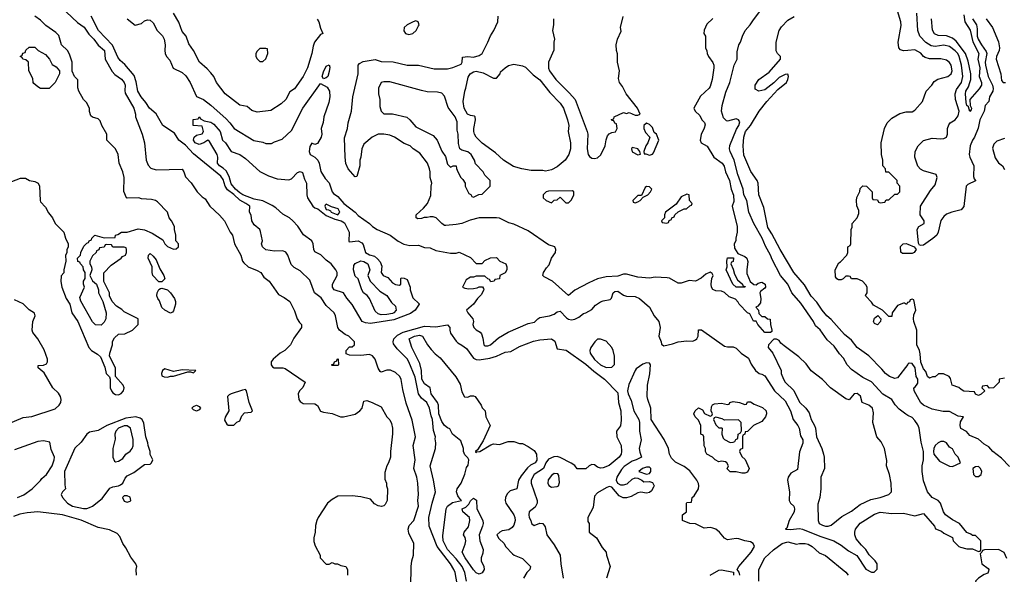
# Model space of a CAD drawing. Header units: inches. Extents: x 1793389 to 1900389, y 320802 to 470796.
# Tile 491 of 656: x 1863845 to 1870670, y 380957 to 384805. Entities that reach past the tile are written whole.
import ezdxf

# ---------------------------------------------------------------- set-up
doc = ezdxf.new("R2010")
doc.units = ezdxf.units.IN
doc.header["$MEASUREMENT"] = 0
doc.layers.add('B8368', color=7, linetype='Continuous')
doc.layers.add('B8378', color=7, linetype='Continuous')

msp = doc.modelspace()

# ---------------------------------------------------------------- linework, layer by layer
at = {"layer": 'B8368', "color": 2}
for points, elevation in [([(1864130, 384894.5), (1864245.3, 384785.3), (1864292.8, 384752.8), (1864324.6, 384704.6), (1864358.4, 384670), (1864388, 384628), (1864431.8, 384590), (1864437, 384530), (1864486, 384446), (1864503.9, 384423.9), (1864550, 384392.3), (1864569.6, 384370), (1864576.2, 384350), (1864572.7, 384312.7), (1864576, 384296), (1864635.3, 384190), (1864648.7, 384150), (1864648.7, 384130), (1864694, 384010), (1864709, 383950), (1864722, 383830), (1864734.6, 383794.6), (1864754, 383774), (1864790, 383764), (1864970, 383768), (1864982, 383750), (1864994.6, 383714.6), (1865033.6, 383673.6), (1865075.3, 383610), (1865110, 383575.3), (1865130, 383562), (1865162, 383510), (1865230, 383449), (1865264, 383410), (1865304, 383330), (1865319, 383310), (1865334, 383250), (1865377.2, 383170), (1865389.3, 383129.3), (1865398, 383118), (1865428, 383090), (1865490, 383065.2), (1865515.3, 383050), (1865538, 383018), (1865574, 382990), (1865638, 382898), (1865678, 382878), (1865718, 382850), (1865750, 382786), (1865768.7, 382730), (1865784, 382704), (1865798, 382690), (1865798, 382670), (1865744.7, 382595.3), (1865722, 382550), (1865682, 382510), (1865649.4, 382490.6), (1865602, 382450), (1865588, 382430), (1865588, 382410), (1865596.4, 382396.4), (1865609.3, 382389.3), (1865670, 382389), (1865684.7, 382384.7), (1865824, 382290), (1865807.2, 382252.8), (1865785.2, 382230), (1865774, 382210), (1865779, 382170), (1865790, 382155.3), (1865810, 382142), (1865890, 382139), (1865910, 382128), (1865930, 382089.2), (1865950, 382081.2), (1866010, 382073.2), (1866069.1, 382049.1), (1866090, 382049), (1866170, 382069), (1866202, 382090), (1866218, 382110), (1866230, 382158), (1866250, 382162), (1866288.9, 382148.9), (1866350, 382118), (1866388.7, 382050), (1866410, 382028.7), (1866423.2, 382003.2), (1866429.3, 381970), (1866429.3, 381930.7), (1866415.3, 381810), (1866415.3, 381770), (1866402, 381730), (1866389, 381710), (1866376.4, 381663.6), (1866376.4, 381616.4), (1866388, 381590), (1866388, 381570), (1866395.3, 381550), (1866392.7, 381470), (1866378.6, 381441.4), (1866370, 381431.3), (1866353.6, 381426.4), (1866330, 381431), (1866305.2, 381445.2), (1866277.3, 381477.3), (1866210, 381494.8), (1866150, 381501), (1866050, 381498), (1866010, 381476), (1865979, 381450), (1865914, 381350), (1865904, 381330), (1865896.4, 381296.4), (1865894, 381250), (1865884, 381210), (1865884.7, 381184.7), (1865893.6, 381153.6), (1865928, 381090), (1865928, 381070), (1865970, 381028), (1865990, 381028), (1866010, 381038), (1866028.7, 381028.7), (1866048.4, 381028.4), (1866070, 381018), (1866106, 381010), (1866118, 380990), (1866118, 380950)], 230), ([(1865907.5, 384807.5), (1865919.3, 384790), (1865930, 384746), (1865946, 384710), (1865930, 384702), (1865889, 384650), (1865878, 384622), (1865869.3, 384570), (1865839, 384470), (1865809.4, 384410.6), (1865750, 384324.7), (1865716.4, 384303.6), (1865688.7, 384250), (1865658, 384222), (1865584.7, 384175.3), (1865490, 384162.8), (1865454.4, 384174.4), (1865422, 384202), (1865370, 384211), (1865270, 384291), (1865208.2, 384368.2), (1865190.8, 384410), (1865170, 384436), (1865144.5, 384464.5), (1865090.8, 384510), (1865050.8, 384590), (1865016.8, 384636.8), (1864998, 384690), (1864970, 384722), (1864947.9, 384787.9), (1864910.8, 384850)], 230), ([(1870000, 382059.8), (1869986.8, 382066.8), (1869941.5, 382101.5), (1869912.9, 382132.9), (1869889.3, 382169.3), (1869826.8, 382206.8), (1869750, 382293.2), (1869690, 382321.2), (1869610, 382377.2), (1869581.2, 382410), (1869555.9, 382455.9), (1869527.2, 382487.2), (1869490, 382539), (1869442.5, 382582.5), (1869393.1, 382653.1), (1869360.1, 382680.1), (1869346, 382710), (1869258.3, 382838.3), (1869197.2, 382910), (1869169.2, 382970), (1869117.2, 383030), (1869060.1, 383140.1), (1869049.2, 383170), (1869013.3, 383233.3), (1868991.8, 383290), (1868934, 383390), (1868898, 383470), (1868884.2, 383550), (1868863.6, 383590), (1868858.4, 383630), (1868822.9, 383730), (1868797.6, 383830), (1868769.6, 383890), (1868765.1, 383910), (1868767.8, 383932.2), (1868814, 384046), (1868829.2, 384070), (1868836.5, 384096.5), (1868828, 384110), (1868810, 384117.2), (1868750, 384101.2), (1868744.1, 384104.1), (1868723.3, 384123.3), (1868709.4, 384170.6), (1868713.2, 384210), (1868738.6, 384301.4), (1868766, 384370), (1868797.2, 384490), (1868817.2, 384530), (1868818, 384582), (1868828.7, 384630), (1868842, 384650), (1868854, 384690), (1868874, 384730), (1868909, 384770), (1868930, 384804.7), (1868990, 384881)], 226), ([(1870000, 384591.7), (1869970, 384589.2), (1869950, 384595.3), (1869939, 384610), (1869933.2, 384650), (1869954.8, 384765.2), (1869952.7, 384790), (1869922.7, 384890)], 218), ([(1863790, 383682), (1863850, 383706), (1863884.7, 383704.7), (1863914, 383690), (1863950, 383682), (1863972, 383670), (1863982, 383650), (1863986, 383550), (1863990, 383542), (1864023.5, 383503.5), (1864044.5, 383464.5), (1864072, 383430), (1864091.3, 383390), (1864152, 383330), (1864162, 383290), (1864182, 383250), (1864182, 383230), (1864172.7, 383207.3), (1864171.6, 383188.4), (1864162, 383170), (1864164.7, 383130), (1864151.3, 383070), (1864152, 383048), (1864132.7, 383027.3), (1864131.3, 382988.7), (1864137.3, 382950), (1864167.3, 382870), (1864193.4, 382830), (1864206.4, 382770), (1864248.8, 382710), (1864323.8, 382530), (1864342, 382510), (1864384.4, 382484.4), (1864404.9, 382464.9), (1864434.8, 382394.8), (1864444.9, 382350), (1864466.8, 382326.8), (1864471.3, 382311.3), (1864473, 382250), (1864480.5, 382230), (1864490, 382214.8), (1864510, 382204), (1864530, 382202.8), (1864549.3, 382210.7), (1864564, 382230), (1864569, 382250), (1864562, 382270), (1864508, 382330), (1864508, 382390), (1864468, 382470), (1864468.7, 382490), (1864488, 382550), (1864488.4, 382571.6), (1864503.1, 382596.9), (1864530, 382622), (1864574.6, 382625.4), (1864626, 382650), (1864666, 382690), (1864666, 382730), (1864570, 382778), (1864553.6, 382793.6), (1864516.4, 382816.4), (1864486, 382850), (1864468.4, 382888.4), (1864468, 382910), (1864428.4, 382988.4), (1864428.4, 383048.4), (1864479, 383101), (1864548, 383150), (1864558, 383162), (1864578, 383170), (1864586, 383190), (1864586, 383210), (1864582, 383222), (1864570, 383226), (1864490, 383226), (1864482, 383242), (1864450, 383246), (1864438, 383242), (1864430, 383226), (1864398, 383222), (1864392.7, 383207.3), (1864378, 383202), (1864374, 383190), (1864350, 383166), (1864332, 383130), (1864332, 383110), (1864342, 383090), (1864344.7, 383070), (1864331.3, 383030), (1864350, 382992), (1864378, 382970), (1864392, 382930), (1864392, 382910), (1864422, 382850), (1864444.7, 382770), (1864442, 382730), (1864430, 382706), (1864410, 382686), (1864370, 382688), (1864350, 382708), (1864268.4, 382851.6), (1864262, 382878), (1864295.3, 382950), (1864288, 382970), (1864288, 382990), (1864298, 383010), (1864298, 383050), (1864288, 383070), (1864286, 383090), (1864266, 383110), (1864262, 383122), (1864247.3, 383127.3), (1864246, 383150), (1864266, 383170), (1864268, 383190), (1864290, 383234), (1864310, 383254), (1864322, 383258), (1864326, 383270), (1864342, 383278), (1864346, 383290), (1864366, 383310), (1864431.1, 383291.1), (1864507.3, 383292.7), (1864508.7, 383310), (1864526, 383314), (1864550, 383330.6), (1864590, 383331.3), (1864666.8, 383353.2), (1864710, 383347.7), (1864763.5, 383323.5), (1864836.9, 383276.9), (1864852, 383250), (1864870, 383232), (1864910, 383212), (1864930, 383214), (1864946, 383230), (1864946, 383250), (1864928, 383270), (1864928, 383310), (1864918, 383350), (1864918, 383370), (1864898, 383410), (1864882, 383430), (1864868.7, 383470), (1864800.4, 383540.4), (1864786, 383550), (1864758, 383558), (1864690, 383562), (1864670, 383568), (1864590, 383566), (1864586, 383570), (1864567.3, 383612.7), (1864568.7, 383710), (1864559, 383750), (1864535.3, 383810), (1864528, 383870), (1864508, 383910), (1864449.1, 383969.1), (1864448, 384010), (1864415.3, 384070), (1864403.1, 384103.1), (1864390, 384118), (1864348.9, 384128.9), (1864338, 384138), (1864328.9, 384168.9), (1864328, 384190), (1864308, 384230), (1864288, 384250), (1864255.3, 384310), (1864248.4, 384331.6), (1864247.3, 384387.3), (1864226, 384410), (1864208.4, 384448.4), (1864208, 384510), (1864190, 384566), (1864175.3, 384590), (1864135.3, 384630), (1864115.5, 384695.5), (1864095.5, 384715.5), (1864025.6, 384765.6), (1863990, 384802), (1863950, 384828.7)], 234), ([(1866555.3, 380870), (1866559, 381010), (1866564, 381050), (1866575.3, 381090), (1866578, 381170), (1866543.3, 381243.3), (1866537.2, 381270), (1866543.7, 381296.3), (1866576, 381330), (1866609.2, 381430), (1866603.7, 381470), (1866609.2, 381510), (1866605.2, 381590), (1866597.2, 381630), (1866577.2, 381690), (1866585.1, 381750), (1866572.7, 381850), (1866589.3, 381910), (1866566.3, 382026.3), (1866524.8, 382144.8), (1866500.1, 382240.1), (1866489.3, 382309.3), (1866479, 382330), (1866450, 382357.2), (1866414.2, 382374.2), (1866390, 382372.7), (1866350, 382359), (1866343.7, 382363.7), (1866330, 382388), (1866309.5, 382449.5), (1866290, 382473.2), (1866270, 382481.2), (1866210, 382474), (1866130, 382478), (1866107.3, 382487.3), (1866108, 382510), (1866130, 382534), (1866150, 382534), (1866166, 382550), (1866166, 382570), (1866126, 382610), (1866100.2, 382620.2), (1866062, 382650), (1866049, 382670), (1866033.2, 382750), (1866024, 382770), (1865970, 382821.2), (1865934, 382874), (1865889, 382910), (1865857, 382997), (1865790, 383062), (1865746.3, 383086.3), (1865726.3, 383106.3), (1865704.5, 383170), (1865690, 383192), (1865670, 383202), (1865610, 383199.3), (1865550, 383209), (1865528, 383230), (1865522, 383250), (1865528, 383270), (1865514.6, 383334.6), (1865508.7, 383350), (1865470, 383382), (1865454, 383410), (1865448.7, 383448.7), (1865438, 383470), (1865439, 383510), (1865413.2, 383530), (1865370, 383552.6), (1865330, 383593.1), (1865284.9, 383624.9), (1865270, 383649.3), (1865255.2, 383695.2), (1865238.5, 383718.5), (1865050, 383875.1), (1864994.6, 383934.6), (1864948.7, 383968.7), (1864917.8, 384017.8), (1864837, 384070), (1864791.5, 384151.5), (1864745.1, 384190), (1864719.6, 384230), (1864686, 384270), (1864664.2, 384310), (1864652.6, 384372.6), (1864638.6, 384418.6), (1864573.3, 384493.3), (1864542, 384522), (1864525.8, 384545.8), (1864487.3, 384627.2), (1864392, 384730), (1864339.3, 384830)], 226), ([(1864590.5, 384810.5), (1864646.4, 384766.4), (1864690, 384778), (1864710, 384798), (1864730, 384804.7), (1864750, 384802), (1864770, 384782), (1864798, 384730), (1864833.7, 384693.7), (1864846.8, 384670), (1864854, 384630), (1864850.6, 384590), (1864854, 384570), (1864862.8, 384550), (1864884.5, 384524.5), (1864908.3, 384468.3), (1864970, 384438.8), (1864996.1, 384416.1), (1865027.3, 384370), (1865070, 384271.3), (1865118, 384250), (1865170, 384210.7), (1865276.2, 384116.2), (1865302, 384090), (1865330.5, 384050.5), (1865467.5, 383967.5), (1865530, 383956), (1865550, 383944.7), (1865590, 383944.7), (1865610, 383958), (1865663.1, 383976.9), (1865730, 384036), (1865806.6, 384190), (1865930, 384362), (1865976.1, 384336.1), (1865993.4, 384310), (1865994.8, 384270), (1865986.8, 384230), (1865953.4, 384130), (1865948.2, 384091.8), (1865934.8, 384050), (1865938.8, 384010), (1865934.8, 383990), (1865910, 383946), (1865890, 383938), (1865870, 383948), (1865856, 383924), (1865850.7, 383890), (1865858.8, 383870), (1865891, 383851), (1865910.9, 383830.9), (1865921, 383810), (1865931.1, 383751.1), (1865962, 383702), (1865990, 383672), (1866010.9, 383610.9), (1866019.8, 383599.8), (1866050, 383578), (1866090.6, 383530.6), (1866171, 383470), (1866190, 383446), (1866270, 383391.3), (1866290.7, 383370.7), (1866322, 383350), (1866412, 383310), (1866467.5, 383267.5), (1866507.5, 383247.5), (1866550, 383238.8), (1866610, 383241), (1866650, 383224.7), (1866690, 383221), (1866730, 383202.8), (1866830, 383184.7), (1866870, 383184.7), (1866891.1, 383191.1), (1866970, 383154), (1867010, 383114), (1867050, 383114), (1867070, 383134), (1867108.4, 383151.6), (1867150, 383154), (1867174, 383130), (1867214, 383110), (1867222, 383090), (1867222, 383070), (1867210, 383048), (1867174, 383030), (1867170, 383008), (1867138, 383002), (1867134, 382990), (1867110, 382986), (1867102, 383002), (1867090, 383006), (1867070, 383026), (1867010, 383026), (1866990, 383018), (1866970, 383018), (1866939.6, 383000.4), (1866914, 382950), (1866930, 382942), (1866958, 382938), (1866990, 382938.8), (1867016, 382944), (1867030, 382952), (1867052, 382952), (1867059.6, 382939.6), (1867062, 382930), (1867043.5, 382896.5), (1867018, 382870), (1866991.3, 382830), (1866942, 382790), (1866951.3, 382770), (1866986, 382730), (1866991.3, 382710), (1866984.7, 382690), (1866992, 382670), (1867010, 382652), (1867036.9, 382636.9), (1867045.4, 382625.4), (1867056, 382596), (1867061, 382550), (1867070, 382541), (1867090, 382542), (1867108.7, 382550), (1867162.9, 382597.1), (1867230, 382636.3), (1867370, 382696.3), (1867414, 382706), (1867435.3, 382730), (1867450, 382738.8), (1867518, 382750), (1867550, 382762.8), (1867570, 382777.3), (1867590, 382782.8), (1867635.5, 382735.5), (1867650, 382726), (1867670, 382722.8), (1867692.5, 382727.5), (1867719.5, 382740.5), (1867753.2, 382766.8), (1867770, 382771), (1867810, 382794.8), (1867836.9, 382823.1), (1867870, 382846.7), (1867890, 382855.3), (1867937, 382863), (1867946.6, 382873.4), (1867959.3, 382910), (1867970, 382919.1), (1867990, 382922), (1868030, 382894), (1868050, 382887.7), (1868110, 382884), (1868142, 382870), (1868210.7, 382810.7), (1868242.8, 382750), (1868274.8, 382710), (1868284.9, 382670), (1868276, 382610), (1868292, 382570), (1868292.7, 382552.7), (1868310, 382542), (1868370, 382556), (1868409.5, 382570.5), (1868470, 382577.3), (1868510, 382574.8), (1868530, 382582.8), (1868539, 382590), (1868548.7, 382610), (1868550, 382654), (1868570, 382654), (1868730, 382540.7), (1868750, 382534), (1868790, 382534.8), (1868810, 382526), (1868846, 382490), (1868896.7, 382456.7), (1868914.8, 382414.8), (1868946, 382370), (1868970, 382350.7), (1868990, 382345.5), (1869010, 382333.4), (1869076.3, 382230), (1869150, 382160.7), (1869187.7, 382090), (1869206.8, 382030), (1869239.1, 381990), (1869247.7, 381970), (1869258, 381918), (1869274, 381890), (1869273.4, 381866.6), (1869250, 381806), (1869236, 381684), (1869190, 381658), (1869171.3, 381630), (1869166, 381610), (1869180.7, 381530), (1869177.3, 381470), (1869186.8, 381450), (1869211.3, 381430), (1869216, 381410), (1869214, 381390), (1869178.8, 381330), (1869162, 381278), (1869154, 381270), (1869187.3, 381267.3), (1869250, 381274), (1869270, 381270.7), (1869390, 381221.3), (1869488.5, 381188.5), (1869538.8, 381158.8), (1869590, 381118.8), (1869646.4, 381086.4), (1869710, 380992), (1869750, 380972), (1869767.3, 380972.7), (1869787.3, 380992.7), (1869788, 381030), (1869775.3, 381050), (1869732.9, 381092.9), (1869708.7, 381130), (1869678.6, 381158.6), (1869643.2, 381203.2), (1869634, 381230), (1869634, 381250), (1869639, 381270), (1869670, 381310.8), (1869770, 381374), (1869810, 381386.8), (1869890, 381379.1), (1869970, 381382), (1870000, 381374.8)], 226), ([(1868650, 384814), (1868607.3, 384772.7), (1868588.4, 384731.6), (1868588, 384710), (1868598, 384690), (1868598, 384610), (1868608.7, 384588.7), (1868609, 384570), (1868619, 384550), (1868650, 384508), (1868656, 384490), (1868656, 384470), (1868644, 384390), (1868630, 384342), (1868624, 384330), (1868564.7, 384275.3), (1868518, 384190), (1868526, 384170), (1868559.3, 384139.3), (1868574, 384110), (1868591.8, 384091.8), (1868596.2, 384076.2), (1868590, 384051.3), (1868569.3, 384009.3), (1868562, 383970), (1868568, 383950), (1868610, 383928), (1868655.3, 383850), (1868715.1, 383810), (1868728, 383788), (1868738, 383750), (1868764.2, 383690), (1868775.6, 383630), (1868791.8, 383588.2), (1868795.5, 383544.5), (1868784, 383510), (1868818, 383370), (1868819, 383330), (1868808, 383290), (1868808, 383270), (1868798, 383250), (1868800.4, 383220.4), (1868822, 383182), (1868870, 383162.7), (1868885.2, 383150), (1868892.9, 383127.1), (1868884, 383070), (1868884.7, 383044.7), (1868907.3, 382987.3), (1868932.7, 382967.3), (1868950, 382966), (1868963.6, 382976.4), (1868990, 382984), (1869012.7, 382970), (1869014, 382950), (1869010, 382942), (1868980.2, 382919.8), (1868975.3, 382910), (1868982.7, 382870), (1868978.6, 382841.4), (1868962, 382818), (1868948, 382810), (1868966, 382790), (1868967.3, 382767.3), (1868990, 382746), (1869010, 382746), (1869028.4, 382728.4), (1869046, 382726), (1869048, 382690), (1869058, 382650), (1869058, 382642), (1869050, 382634), (1869010, 382634), (1868962, 382690), (1868950, 382714), (1868930, 382714), (1868904.7, 382764.7), (1868890, 382772), (1868832, 382830), (1868825.4, 382845.4), (1868805.4, 382865.4), (1868762, 382882), (1868731.1, 382911.1), (1868710, 382922), (1868670, 382924.7), (1868650, 382932), (1868641, 382950), (1868638, 382970), (1868642, 383010), (1868651.3, 383030), (1868643.6, 383043.6), (1868630, 383052), (1868600.2, 383039.8), (1868569.3, 383010.7), (1868530, 382991.3), (1868484.7, 382995.3), (1868430, 382977.3), (1868410, 382977.3), (1868350, 383010.8), (1868333.7, 383013.7), (1868250, 383018), (1868210, 383011.3), (1868130, 383018.8), (1868050, 383038.8), (1868030, 383038.8), (1867990, 383026), (1867910, 383020.7), (1867850, 383007.3), (1867790, 382978.8), (1867692.9, 382927.1), (1867650, 382892), (1867538.8, 382990), (1867480.7, 383020.7), (1867471.3, 383030), (1867476, 383050), (1867496, 383084), (1867515.3, 383104.7), (1867531.3, 383150), (1867558, 383190), (1867562, 383210), (1867554, 383230), (1867510, 383242), (1867370, 383338.8), (1867270, 383386), (1867235.9, 383395.9), (1867170, 383426.8), (1867150, 383430.7), (1867030, 383430.6), (1866966.8, 383413.2), (1866910, 383390.8), (1866870, 383382.8), (1866798, 383378), (1866790, 383378), (1866770.7, 383390.7), (1866730.6, 383430.6), (1866710, 383436), (1866690, 383438), (1866670, 383432), (1866648, 383432), (1866630, 383424.7), (1866603.6, 383423.6), (1866594, 383430), (1866594, 383450), (1866643.6, 383496.4), (1866671.1, 383528.9), (1866695.3, 383584.7), (1866696, 383650), (1866701, 383670), (1866691, 383710), (1866690.8, 383750), (1866686, 383770), (1866670.5, 383810.5), (1866618, 383878), (1866572, 383910), (1866552, 383930), (1866510, 383944.7), (1866442, 383990), (1866410, 384004.7), (1866370, 384011), (1866329.4, 384010.6), (1866288, 383990), (1866230, 383942), (1866215.3, 383910), (1866208.7, 383850), (1866202, 383830), (1866202, 383790), (1866182, 383718), (1866170, 383714), (1866122, 383770), (1866106.4, 383806.4), (1866101, 383850), (1866095.3, 383984.7), (1866116, 384050), (1866121, 384090), (1866144, 384170), (1866154.8, 384270), (1866190.8, 384430), (1866191.6, 384488.4), (1866199.6, 384500.4), (1866225.4, 384514.6), (1866310, 384528.7), (1866350, 384515.3), (1866433.6, 384513.6), (1866530, 384489.2), (1866610, 384489), (1866716.9, 384463.1), (1866810, 384464), (1866846.4, 384473.6), (1866904.7, 384495.3), (1866912, 384510), (1866914, 384546), (1866950, 384548.7), (1866990, 384544), (1867030, 384555.3), (1867050.7, 384569.3), (1867090, 384648), (1867107.1, 384692.9), (1867130.8, 384730), (1867158.8, 384790), (1867160.7, 384830)], 230), ([(1867544.7, 384810), (1867544.7, 384770), (1867538, 384730), (1867551, 384670), (1867546.8, 384650), (1867546.4, 384593.6), (1867511.3, 384510), (1867511.3, 384468.7), (1867517.3, 384450), (1867560.5, 384390), (1867655.6, 384295.6), (1867694.8, 384250), (1867778.8, 384030), (1867782.8, 384010), (1867778.8, 383910), (1867786, 383870), (1867795.3, 383855.3), (1867810, 383844.7), (1867830, 383841), (1867850, 383846), (1867872.5, 383867.5), (1867904, 383930), (1867909.1, 383970.9), (1867920.2, 383999.8), (1867930, 384012), (1867950, 384022), (1867974, 384026), (1867986, 384050), (1867982, 384082), (1867970, 384086), (1867962, 384102), (1867950, 384106), (1867947.3, 384112.7), (1867962, 384118), (1867966, 384130), (1868030, 384162), (1868050, 384154), (1868070, 384162), (1868110, 384142), (1868130, 384142), (1868146, 384150), (1868128, 384190), (1868049, 384290), (1868022, 384342), (1868002, 384370), (1867996.4, 384396.4), (1868002, 384450), (1867988.7, 384510), (1867988.9, 384568.9), (1867982, 384590), (1867979, 384630), (1867989, 384670), (1868013.6, 384726.4), (1868009, 384750), (1868028, 384828)], 234), ([(1870000, 382411.7), (1869930, 382319), (1869910, 382316), (1869874, 382330), (1869845.2, 382350), (1869820.9, 382380.9), (1869730, 382473.2), (1869649, 382530), (1869610, 382581.2), (1869561.2, 382621.2), (1869470, 382725.2), (1869439.3, 382750), (1869406.6, 382790), (1869370, 382846), (1869330, 382886), (1869285.6, 382965.6), (1869209.6, 383050), (1869115.6, 383210), (1869059.3, 383319.3), (1869030, 383364), (1869002, 383502), (1868967, 383590), (1868964, 383670), (1868957.2, 383690), (1868911.7, 383751.7), (1868864.9, 383864.9), (1868858.4, 383930), (1868863.6, 383990), (1868876.2, 384030), (1868909.7, 384070.3), (1868969.8, 384170.2), (1869022.8, 384237.2), (1869099.3, 384320.7), (1869159.3, 384370), (1869169.2, 384390), (1869174, 384410), (1869170, 384426), (1869150, 384424), (1869110, 384402.7), (1869072.7, 384367.3), (1869010, 384319.3), (1868969.1, 384309.1), (1868943.1, 384323.1), (1868942, 384350), (1868969, 384390), (1869040.2, 384439.8), (1869118, 384530), (1869118, 384550), (1869098, 384570), (1869088.9, 384588.9), (1869088, 384650), (1869108.7, 384730), (1869124.7, 384755.3), (1869170, 384802), (1869213.6, 384826.4)], 222), ([(1870000, 382842.7), (1869998, 382842), (1869992, 382828), (1869978, 382838), (1869970, 382838), (1869930, 382822), (1869892, 382770), (1869890, 382746), (1869870, 382746), (1869826, 382790), (1869763.1, 382823.1), (1869750, 382846), (1869710, 382886), (1869708.4, 382891.6), (1869718, 382910), (1869718, 382950), (1869710, 382966), (1869686, 382990), (1869650, 383006), (1869610, 383006), (1869602, 383022), (1869590, 383026), (1869570, 383026), (1869552.7, 383007.3), (1869539.6, 383000.4), (1869520.4, 383000.4), (1869508, 383008), (1869500.4, 383020.4), (1869498, 383070), (1869522, 383118), (1869534.6, 383125.4), (1869578, 383170), (1869586, 383190), (1869586, 383230), (1869602, 383238), (1869606, 383250), (1869608, 383350), (1869614.6, 383365.4), (1869615.3, 383390), (1869648.9, 383431.1), (1869660.4, 383459.6), (1869660.4, 383480.4), (1869647.3, 383512.7), (1869646, 383550), (1869648.4, 383571.6), (1869667.3, 383612.7), (1869670, 383634), (1869688.4, 383651.6), (1869714, 383650), (1869754, 383610), (1869754, 383570), (1869758, 383558), (1869790, 383554), (1869798, 383538), (1869810, 383534), (1869842, 383538), (1869850, 383554), (1869870, 383554), (1869910, 383594), (1869930, 383594), (1869946, 383610), (1869946, 383650), (1869926, 383670), (1869926, 383690), (1869870, 383746), (1869847.3, 383747.3), (1869846, 383770), (1869828, 383790), (1869828, 383830), (1869818, 383870), (1869815.3, 383950), (1869838, 384050), (1869858, 384090), (1869890, 384122), (1869945.6, 384154.4), (1869990, 384164.7), (1870000, 384165)], 218), ([(1870000, 383183.5), (1869963.3, 383183.3), (1869952.5, 383192.5), (1869949.3, 383230.7), (1869968.7, 383250), (1869990, 383252.4), (1870000, 383248.3)], 214), ([(1863750, 381994.5), (1863870, 382043.7), (1863930, 382052), (1864090, 382105.1), (1864119.1, 382130), (1864130.6, 382150), (1864133, 382170), (1864127.7, 382190), (1864114.4, 382214.4), (1864074.8, 382250), (1864014.8, 382354.8), (1863972, 382390), (1863974, 382406), (1864010, 382408), (1864030, 382418), (1864038, 382430), (1864038, 382450), (1864015.3, 382515.3), (1863970.8, 382590), (1863935.2, 382635.2), (1863930.5, 382650), (1863937, 382710), (1863952.7, 382750), (1863948, 382768), (1863910, 382792.7), (1863870, 382833), (1863810, 382860.7)], 230), ([(1866876.2, 380890), (1866862.9, 380970), (1866854, 380990), (1866831.3, 381030), (1866737.6, 381150), (1866682.9, 381290), (1866680.9, 381350), (1866702.9, 381450), (1866727.3, 381530), (1866714, 381610), (1866689.6, 381710), (1866726, 381830), (1866729, 381870), (1866724, 381896), (1866728, 381910), (1866714, 381954), (1866706.6, 382030), (1866696.3, 382056.3), (1866685.1, 382110), (1866666.6, 382150), (1866630, 382178), (1866609.7, 382209.7), (1866585.5, 382325.5), (1866542.9, 382430), (1866530, 382452.7), (1866462, 382522), (1866436, 382556), (1866432.7, 382570), (1866438.4, 382590), (1866463.6, 382616.4), (1866502.4, 382637.6), (1866650, 382677.8), (1866730, 382674.9), (1866810, 382687.3), (1866827.3, 382670), (1866825.5, 382650), (1866830.5, 382630), (1866870, 382574), (1866881.7, 382561.7), (1866910, 382547.3), (1866942.8, 382522.8), (1866990, 382457.3), (1867010, 382447.7), (1867030, 382444.9), (1867103.7, 382456.3), (1867149.2, 382470.8), (1867210, 382498), (1867250, 382502), (1867310, 382538), (1867406.3, 382573.7), (1867450, 382583), (1867530, 382591), (1867553.4, 382573.4), (1867570, 382522), (1867632, 382512), (1867770, 382415.8), (1867825.4, 382365.4), (1867898, 382310), (1867990, 382216), (1867996.3, 382150), (1868010.5, 382090.5), (1868013.7, 382026.3), (1868010, 381988), (1867982, 381950), (1867984.7, 381910), (1868014, 381850), (1868017.3, 381810), (1868014, 381790), (1868000.7, 381770), (1867930, 381712.7), (1867890, 381696), (1867870, 381693.2), (1867850, 381701.2), (1867830, 381717.2), (1867810, 381719), (1867792, 381710), (1867770, 381688.7), (1867710, 381688.7), (1867692, 381712), (1867668.2, 381728.2), (1867590, 381766.6), (1867570, 381773.2), (1867547.9, 381772.1), (1867510, 381756), (1867492.7, 381730), (1867476.4, 381690), (1867410.7, 381650), (1867390.6, 381610), (1867390.6, 381590), (1867430.7, 381470), (1867430.7, 381450), (1867418, 381422), (1867377.3, 381390), (1867373.4, 381370), (1867376.3, 381350), (1867387.3, 381330), (1867391.3, 381310), (1867410, 381296), (1867450, 381312), (1867471.3, 381310), (1867486.4, 381286.4), (1867498, 381230), (1867550, 381162), (1867590.6, 381090.6), (1867594.8, 381030), (1867610.8, 380930)], 222), ([(1866941, 380910), (1866930, 380969), (1866912.4, 381010), (1866870, 381064.2), (1866809.1, 381129.1), (1866779.7, 381190), (1866776.9, 381223.1), (1866800.7, 381410), (1866809.6, 381430), (1866844, 381456), (1866908, 381470), (1866897.2, 381477.2), (1866881.2, 381501.2), (1866872.7, 381530), (1866877.2, 381550), (1866905.2, 381590), (1866930, 381651.3), (1866942.9, 381697.1), (1866952.9, 381712.9), (1866958, 381750), (1866950, 381766), (1866930, 381786), (1866922, 381810), (1866922, 381830), (1866903.1, 381883.1), (1866845.2, 381930), (1866826, 381966), (1866810, 381972.7), (1866790, 381989.4), (1866770, 382018), (1866749.8, 382070), (1866747.6, 382130), (1866742, 382150), (1866698, 382210), (1866690.9, 382250.9), (1866650, 382278), (1866631.5, 382310), (1866629.7, 382370), (1866618.8, 382418.8), (1866563.7, 382530), (1866544, 382590), (1866582, 382610), (1866615.9, 382615.9), (1866636, 382610), (1866670.8, 382550), (1866696.7, 382516.7), (1866725.5, 382485.5), (1866759.4, 382459.4), (1866867.6, 382327.6), (1866896.9, 382276.9), (1866910, 382222), (1866928.1, 382188.1), (1866950, 382186), (1866970, 382196), (1866990, 382196), (1867002, 382190), (1867044.7, 382130), (1867051.1, 382111.1), (1867071.3, 382090), (1867076, 382050), (1867106, 381990), (1867057.6, 381882.4), (1867018.8, 381821.2), (1867004.7, 381810), (1867004.7, 381804.7), (1867010, 381802), (1867013.6, 381806.4), (1867035.3, 381810), (1867110, 381856), (1867130, 381862), (1867170, 381858), (1867230, 381878), (1867270, 381878), (1867310, 381864.7), (1867330, 381864.7), (1867370, 381844.7), (1867410, 381816), (1867426, 381790), (1867430, 381749), (1867417.3, 381730), (1867385.5, 381714.5), (1867363.6, 381696.4), (1867319.9, 381640.1), (1867301.3, 381610), (1867290.6, 381549.4), (1867244.2, 381535.8), (1867224.8, 381515.2), (1867211.8, 381490), (1867210.3, 381470), (1867215.3, 381450), (1867270.5, 381370), (1867277.3, 381350), (1867278.8, 381330), (1867270, 381298), (1867258, 381282), (1867235.3, 381264.7), (1867190, 381259), (1867172, 381250), (1867152, 381230), (1867165.4, 381205.4), (1867202, 381170), (1867212, 381150), (1867259.8, 381099.8), (1867272, 381090), (1867330, 381066.8), (1867386, 381010), (1867381, 380990), (1867359.1, 380970), (1867336.3, 380930)], 218), ([(1868836, 380950), (1868832.3, 380972.3), (1868818, 380990), (1868828.7, 381010), (1868914, 381110), (1868938, 381150), (1868928, 381170), (1868910, 381182), (1868870, 381189), (1868830, 381202.7), (1868810, 381205.2), (1868750, 381195.3), (1868730, 381208), (1868695.3, 381250), (1868669.4, 381269.4), (1868650, 381277.2), (1868630, 381282), (1868590, 381278), (1868530, 381308), (1868490, 381308.7), (1868438, 381330), (1868438, 381370), (1868466, 381390), (1868466, 381450), (1868470, 381454), (1868502, 381458), (1868506, 381490), (1868519, 381501), (1868549, 381550), (1868553.2, 381570), (1868550, 381586), (1868539, 381610), (1868490, 381674), (1868450, 381704), (1868390, 381735.3), (1868363.2, 381763.2), (1868349.5, 381789.5), (1868340.9, 381830), (1868311.4, 381891.4), (1868222.7, 382030), (1868219.5, 382110), (1868197.6, 382170), (1868195.1, 382190), (1868195.6, 382270), (1868211.6, 382348.4), (1868217.2, 382410), (1868210, 382422), (1868190, 382424), (1868164.5, 382415.5), (1868118.5, 382381.5), (1868110.7, 382370), (1868066.5, 382273.5), (1868058, 382230), (1868062, 382210), (1868082.9, 382162.9), (1868101.6, 382090), (1868136, 382030), (1868141, 382010), (1868140.7, 381950), (1868153.4, 381890), (1868138.7, 381830), (1868143.1, 381803.1), (1868156, 381770), (1868118, 381750), (1868090, 381741.6), (1868034.7, 381705.3), (1868015.6, 381684.4), (1867984, 381630), (1867979.1, 381610), (1867988.5, 381588.5), (1868010, 381578.5), (1868030, 381578.4), (1868054.4, 381585.6), (1868090, 381616.1), (1868110, 381625.5), (1868130, 381623.6), (1868157.3, 381610), (1868170, 381597.3), (1868210, 381600.3), (1868230, 381592.7), (1868241.6, 381570), (1868238.7, 381561.3), (1868224.4, 381535.6), (1868210, 381523.7), (1868190, 381519.5), (1868150, 381526.6), (1868130, 381522.9), (1868083.5, 381496.5), (1868050, 381486.8), (1868028, 381487.9), (1868000.6, 381500.6), (1867950, 381561.2), (1867930, 381565.2), (1867910, 381557.2), (1867850, 381522), (1867830, 381498), (1867819.6, 381420.4), (1867782, 381350), (1867783.6, 381323.6), (1867792, 381310), (1867792, 381250), (1867842, 381210), (1867882, 381142), (1867910.9, 381110.9), (1867911.3, 381090), (1867938, 381010), (1867912, 380930)], 226), ([(1863830, 381489.2), (1863872.7, 381507.3), (1863931.3, 381550), (1863990, 381608), (1863998, 381622), (1864030, 381649), (1864070.5, 381710), (1864084.9, 381750), (1864087.3, 381770), (1864062.8, 381822.8), (1864053.7, 381873.7), (1864010, 381883), (1863970, 381879.3), (1863810, 381821)], 230), ([(1864654, 380950), (1864652, 380990), (1864658, 381010), (1864651, 381030), (1864615.2, 381075.2), (1864581.1, 381141.1), (1864561, 381170), (1864539.8, 381219.8), (1864519.8, 381239.8), (1864466.4, 381266.4), (1864390, 381280.7), (1864270, 381332.7), (1864142, 381370), (1863970, 381390.5), (1863896, 381384), (1863846.8, 381373.2), (1863801.2, 381358.8)], 230), ([(1868968.7, 380910), (1868968.7, 380990), (1869009.2, 381070), (1869070, 381127.7), (1869129, 381170), (1869170, 381181), (1869230, 381166), (1869250, 381170.7), (1869290, 381170.6), (1869310, 381166), (1869338, 381150), (1869385.2, 381105.2), (1869430, 381086.8), (1869570, 380971.3), (1869586.8, 380950)], 222), ([(1868630, 380950.8), (1868690, 380986), (1868710, 380986.8), (1868791.6, 380971.6), (1868791.6, 380951.6)], 226)]:
    msp.add_lwpolyline(points, dxfattribs=dict(at, elevation=elevation))
for points, elevation in [([(1866590, 384796), (1866572, 384790), (1866531, 384770), (1866510.7, 384750), (1866507.3, 384727.3), (1866518, 384710), (1866543, 384703), (1866570, 384708), (1866592.7, 384730), (1866610, 384762), (1866613.2, 384770), (1866608, 384790)], 230), ([(1863990, 384328), (1863970, 384338), (1863943.1, 384363.1), (1863938, 384370), (1863936.4, 384396.4), (1863908, 384450), (1863906, 384510), (1863887.3, 384527.3), (1863866, 384530), (1863862, 384542), (1863848, 384550), (1863862, 384558), (1863867.3, 384572.7), (1863882, 384578), (1863887.3, 384592.7), (1863910, 384614), (1863950, 384614), (1863974, 384590), (1864023.6, 384563.6), (1864051.6, 384531.6), (1864070, 384494), (1864096.9, 384476.9), (1864122, 384450), (1864122, 384430), (1864091.6, 384368.4), (1864050, 384328)], 234), ([(1865550, 384606), (1865510, 384606), (1865490, 384586), (1865482, 384570), (1865482, 384550), (1865490, 384534), (1865510, 384514), (1865530, 384514), (1865550, 384534), (1865566, 384570), (1865562, 384602)], 234), ([(1867490, 383754), (1867470, 383759), (1867390, 383759), (1867326, 383770), (1867267.2, 383787.2), (1867198, 383830), (1867142, 383882), (1867050, 383949), (1867010, 383989), (1866997.2, 384010), (1866992.7, 384030), (1866992.7, 384050), (1867005.2, 384110), (1867002, 384130), (1866996.5, 384136.5), (1866970, 384139), (1866949, 384150), (1866925.2, 384190), (1866918, 384238), (1866929.2, 384310), (1866937.2, 384330), (1866952.9, 384407.1), (1866968, 384430), (1866990, 384442.8), (1867010, 384446.8), (1867056.8, 384436.8), (1867130, 384398), (1867150, 384398), (1867175.3, 384430), (1867178, 384442), (1867209, 384471), (1867233.6, 384486.4), (1867270, 384496), (1867330, 384484.7), (1867350, 384476), (1867403, 384423), (1867450, 384386.8), (1867520.5, 384300.5), (1867590, 384226), (1867614, 384190), (1867642.8, 384110), (1867650.7, 384070), (1867646.8, 384030), (1867662, 383950), (1867662, 383910), (1867650.7, 383870), (1867626, 383830), (1867570, 383784), (1867530, 383764)], 230), ([(1865950, 384395.3), (1865941.2, 384410), (1865950, 384442), (1865970, 384482), (1865990, 384492), (1865994.8, 384474.8), (1865990, 384446), (1865981, 384410), (1865970, 384401.2)], 226), ([(1866370, 384374), (1866350, 384368), (1866331, 384330), (1866331.1, 384291.1), (1866341, 384250), (1866342, 384202), (1866350.9, 384170.9), (1866359.8, 384159.8), (1866370, 384151.3), (1866430, 384151), (1866527.5, 384127.5), (1866550, 384111), (1866590, 384062), (1866710, 384002), (1866738, 383970), (1866770, 383892), (1866795.9, 383855.9), (1866810, 383802), (1866830, 383782), (1866848.9, 383791.1), (1866871.1, 383791.1), (1866872.7, 383772.7), (1866882, 383750), (1866902, 383710), (1866916.9, 383696.9), (1866931.6, 383671.6), (1866932, 383650), (1866958, 383598), (1866972, 383592), (1866978, 383578), (1866990, 383574), (1867010, 383582), (1867028.4, 383591.6), (1867050, 383594), (1867106, 383650), (1867106, 383690), (1867070, 383726), (1867058, 383750), (1867004, 383804), (1866998, 383830), (1866974, 383870), (1866950, 383888.7), (1866910, 383899), (1866895.3, 383910), (1866885.6, 383945.6), (1866885.2, 384010), (1866878, 384038), (1866876.6, 384096.6), (1866863.6, 384130), (1866814.8, 384194.8), (1866790, 384275.3), (1866770, 384294), (1866741.2, 384301.2), (1866670, 384305.2), (1866630, 384313.2), (1866410, 384372.7)], 234), ([(1865710, 383694.8), (1865730, 383701), (1865770, 383744.7), (1865790, 383752), (1865805.4, 383745.4), (1865818.3, 383698.3), (1865831.8, 383670), (1865834.9, 383590), (1865840.8, 383570), (1865876.9, 383510), (1865890, 383499.1), (1865911.4, 383491.4), (1865970, 383446.2), (1866030, 383421), (1866074, 383410), (1866096.4, 383396.4), (1866128.4, 383330), (1866126.6, 383266.6), (1866130, 383262.8), (1866190, 383270.4), (1866216.5, 383256.5), (1866224.8, 383244.8), (1866241.1, 383190), (1866270, 383173.4), (1866304.8, 383164.8), (1866326.1, 383146.1), (1866343.7, 383123.7), (1866355.5, 383095.5), (1866350.5, 383050), (1866364.9, 383030), (1866396.1, 383016.1), (1866430, 382978.8), (1866450, 382966.8), (1866478, 382962), (1866486, 382970), (1866486, 383010), (1866490, 383014), (1866510, 383012), (1866530, 383002), (1866551.3, 382950), (1866551.6, 382931.6), (1866570, 382874), (1866614, 382834), (1866614, 382830), (1866586.8, 382790), (1866553, 382767), (1866437.7, 382722.3), (1866350, 382707.4), (1866277.1, 382697.1), (1866241.3, 382701.3), (1866219, 382710), (1866150, 382828.7), (1866111.8, 382871.8), (1866090, 382909), (1866024, 382930), (1866012.7, 382950), (1866012.7, 382970), (1866046, 383030), (1866046.6, 383050), (1866037, 383070), (1866004.5, 383110), (1865970, 383136.2), (1865933.3, 383173.3), (1865890, 383193.2), (1865883, 383210), (1865879.7, 383250), (1865869.8, 383269.8), (1865812.6, 383312.6), (1865773.1, 383373.1), (1865739.3, 383410), (1865716, 383430), (1865670, 383455.1), (1865619.5, 383499.5), (1865594.9, 383514.9), (1865530, 383548.2), (1865470, 383559.8), (1865392.3, 383590), (1865370, 383603.1), (1865341.1, 383630), (1865310, 383667), (1865296.2, 383716.2), (1865276.2, 383756.2), (1865255.8, 383775.8), (1865229.4, 383790), (1865216, 383810), (1865219, 383850), (1865214, 383870), (1865160.4, 383960.4), (1865150, 383968), (1865122, 383950), (1865090, 383939.3), (1865061.2, 383950), (1865049.4, 383970), (1865055.3, 383990), (1865070, 384004.7), (1865110, 384014), (1865118, 384030), (1865110, 384066), (1865048, 384070), (1865047.3, 384112.7), (1865082, 384118), (1865090, 384131.3), (1865098, 384118), (1865123.6, 384103.6), (1865170, 384093.4), (1865190, 384080.7), (1865234, 384030), (1865251, 383970), (1865271, 383950), (1865310.7, 383890.7), (1865370.8, 383870), (1865410, 383842), (1865510, 383750.8), (1865570, 383720.7), (1865630, 383700.5)], 222), ([(1868190, 384088), (1868172, 384070), (1868172, 384050), (1868182, 384022), (1868212, 383990), (1868198, 383950), (1868184.7, 383930), (1868172, 383890), (1868174, 383874), (1868186, 383874), (1868210, 383864.7), (1868230, 383872), (1868238, 383882), (1868275.3, 383970), (1868258, 384010), (1868242, 384022), (1868230, 384058), (1868210, 384078)], 234), ([(1868090, 383919), (1868084.9, 383910), (1868090, 383887.3), (1868130, 383867.3), (1868147.3, 383872.7), (1868144, 383890), (1868130, 383908.7)], 234), ([(1867676.4, 383616.4), (1867510, 383615.3), (1867494, 383610), (1867474, 383590), (1867474, 383570), (1867494, 383550), (1867530, 383534), (1867548.4, 383551.6), (1867570, 383554), (1867590, 383574), (1867630, 383534), (1867650, 383534), (1867670, 383554), (1867686, 383590), (1867686, 383610)], 234), ([(1868190, 383648), (1868179.6, 383640.4), (1868154, 383586), (1868130, 383586), (1868094, 383550), (1868098, 383538), (1868110, 383534), (1868130, 383542), (1868146, 383550), (1868166, 383574), (1868198, 383590), (1868218, 383610), (1868226, 383630), (1868210, 383646)], 234), ([(1868470, 383595.3), (1868430, 383575.3), (1868394.8, 383525.2), (1868322, 383470), (1868314, 383450), (1868314, 383430), (1868294, 383410), (1868298, 383398), (1868330, 383394), (1868342, 383398), (1868347.3, 383412.7), (1868362, 383418), (1868366, 383430), (1868382, 383438), (1868386, 383450), (1868410, 383472), (1868450, 383492), (1868467.3, 383492.7), (1868490, 383514), (1868502, 383518), (1868506, 383530), (1868488, 383550), (1868486, 383590)], 234), ([(1865970, 383525.2), (1865962, 383518), (1865960.5, 383510), (1865970, 383488.8), (1865985.5, 383485.5), (1865998.3, 383478.3), (1866003, 383470), (1866050, 383450.8), (1866063.7, 383470), (1866052, 383492), (1866006, 383506)], 226), ([(1864810, 382986), (1864768.7, 383030), (1864764, 383050), (1864764, 383090), (1864735.3, 383150), (1864738, 383170), (1864750, 383182), (1864770, 383164.7), (1864790, 383138), (1864816.8, 383076.8), (1864844.7, 383030), (1864850, 383006), (1864830, 382986)], 230), ([(1866350, 382758), (1866330, 382764.5), (1866310, 382782.7), (1866269.6, 382869.6), (1866252.3, 382892.3), (1866229, 382910), (1866215.3, 382930), (1866190, 383006), (1866170, 383026), (1866158, 383070), (1866160.4, 383099.6), (1866170, 383114), (1866209.2, 383130.8), (1866230, 383126), (1866258, 383110), (1866270.8, 383070), (1866258, 383030), (1866274.8, 382990), (1866340.7, 382920.7), (1866390, 382891), (1866421.6, 382841.6), (1866450, 382818), (1866453.4, 382790), (1866438.8, 382770), (1866430, 382766.6), (1866390, 382758.4)], 218), ([(1868810, 382948), (1868788, 382970), (1868742, 383070), (1868748, 383090), (1868746, 383130), (1868750, 383152), (1868792.7, 383152.7), (1868790, 383126), (1868778, 383122), (1868774, 383110), (1868790, 383074), (1868798.8, 383038.8), (1868821, 383001), (1868854, 382970), (1868858, 382958), (1868872.7, 382952.7), (1868870, 382948)], 230), ([(1864890, 382768.7), (1864850, 382788.7), (1864830, 382808.7), (1864814, 382854), (1864802, 382870), (1864795.3, 382890), (1864798, 382910), (1864810, 382934), (1864820.4, 382939.6), (1864830, 382942), (1864870, 382931.3), (1864891.3, 382910), (1864918, 382870), (1864924.7, 382850), (1864924.7, 382830), (1864910, 382786), (1864903.6, 382776.4)], 230), ([(1869790, 382688.7), (1869770, 382698), (1869762, 382710), (1869770, 382734), (1869792, 382752), (1869814, 382730), (1869812, 382710)], 218), ([(1867870, 382589), (1867850, 382588.7), (1867831.3, 382570), (1867804.7, 382530), (1867796, 382510), (1867798, 382490), (1867830, 382447.3), (1867870, 382411), (1867910, 382391.3), (1867950, 382394), (1867967.3, 382412.7), (1867968.7, 382470), (1867959, 382510), (1867949.4, 382529.4), (1867910, 382574)], 226), ([(1869090, 382588), (1869072.7, 382587.3), (1869034, 382550), (1869032, 382530), (1869064.7, 382490), (1869122, 382370), (1869122, 382350), (1869138, 382310), (1869151.3, 382290), (1869210, 382231), (1869250, 382150.7), (1869294, 382110), (1869317.3, 382077.3), (1869330.6, 382030), (1869354, 381990), (1869360.7, 381970), (1869368.2, 381910), (1869404.9, 381830), (1869417.3, 381790), (1869422, 381770), (1869424, 381690), (1869398.8, 381630), (1869398.8, 381550), (1869391, 381490), (1869376.9, 381443.1), (1869378.8, 381330), (1869386.8, 381310), (1869410, 381297.3), (1869430, 381290.7), (1869449.3, 381290.7), (1869470, 381298.8), (1869542.5, 381357.5), (1869610, 381394), (1869670, 381440.7), (1869743.9, 381476.1), (1869810, 381490.7), (1869868, 381510), (1869888.7, 381530), (1869885.2, 381590), (1869873.2, 381650), (1869854, 381710), (1869854.6, 381745.4), (1869839, 381830), (1869815.9, 381875.9), (1869785.2, 381910), (1869759, 382010), (1869762.7, 382077.3), (1869757, 382110), (1869731.2, 382131.2), (1869685.2, 382150), (1869672.8, 382192.8), (1869650, 382211.8), (1869630, 382209), (1869593.4, 382166.6), (1869570, 382174), (1869464, 382250), (1869410, 382309), (1869330, 382369.2), (1869296.6, 382416.6), (1869245.6, 382465.6), (1869142.7, 382542.7), (1869121.2, 382561.2), (1869110, 382578)], 230), ([(1866010, 382406), (1866006, 382410), (1866022, 382418), (1866026, 382430), (1866042, 382438), (1866046, 382450), (1866052, 382452), (1866054, 382410), (1866050, 382406)], 226), ([(1864850, 382382.7), (1864834.8, 382370), (1864826.8, 382350), (1864830, 382334), (1864846.4, 382326.4), (1864870, 382324.7), (1864890, 382331.3), (1864910, 382331.3), (1865010, 382362), (1865030, 382362), (1865050, 382354), (1865066, 382370), (1864970, 382375.1), (1864910, 382364)], 234), ([(1865410, 382238), (1865390, 382235.3), (1865310, 382208.7), (1865296.9, 382203.1), (1865284.7, 382190), (1865294, 382090), (1865270, 382046), (1865265.4, 382025.4), (1865279.6, 381999.6), (1865290, 381992), (1865330, 381992), (1865350, 382012), (1865370, 382022), (1865384, 382056), (1865404, 382076), (1865450, 382082), (1865458, 382090), (1865435.3, 382150), (1865418, 382230)], 234), ([(1865070, 382089.2), (1865050, 382098), (1865038, 382110), (1865050, 382122), (1865070.8, 382130.8), (1865090, 382122), (1865098, 382110), (1865090, 382098)], 230), ([(1868870, 382134), (1868882, 382138), (1868890, 382154), (1868910, 382154), (1868936.9, 382136.9), (1868994.2, 382114.2), (1869018.8, 382090), (1869020.7, 382070), (1869014.8, 382050), (1868990, 382018), (1868931.1, 381988.9), (1868890, 381948), (1868874, 381946), (1868871.6, 381928.4), (1868858, 381922), (1868854, 381910), (1868854, 381830), (1868838, 381822), (1868834, 381810), (1868850, 381774), (1868872.7, 381752.7), (1868902, 381690), (1868890, 381666), (1868870, 381658), (1868850, 381658), (1868810, 381668), (1868770, 381668), (1868748.9, 381688.9), (1868758, 381710), (1868746, 381730), (1868736.4, 381736.4), (1868710, 381742), (1868690, 381738), (1868666, 381750), (1868646, 381770), (1868608, 381790), (1868598, 381810), (1868598, 381830), (1868588.9, 381848.9), (1868586, 381910), (1868582, 381922), (1868566, 381930), (1868566, 381990), (1868550, 382026), (1868526, 382050), (1868518, 382070), (1868526, 382090), (1868550, 382112), (1868576.9, 382096.9), (1868591.6, 382071.6), (1868630, 382054), (1868642, 382058), (1868646, 382070), (1868638, 382090), (1868640.4, 382119.6), (1868647.3, 382132.7), (1868660.4, 382139.6), (1868710, 382144.7), (1868750, 382134), (1868762, 382138), (1868766, 382150), (1868790, 382154.8), (1868834, 382150)], 222), ([(1864649.6, 382049.6), (1864580.5, 382039.5), (1864450, 381989.6), (1864390, 381955.1), (1864330, 381942.4), (1864310, 381929.5), (1864270, 381874), (1864227.9, 381832.1), (1864154.8, 381670), (1864156.9, 381576.9), (1864162, 381550), (1864142, 381530), (1864132, 381510), (1864142, 381490), (1864176, 381450), (1864211.3, 381430), (1864286.8, 381413.2), (1864310, 381413.4), (1864330, 381420.7), (1864350, 381430.7), (1864416.2, 381483.8), (1864470, 381553.4), (1864490, 381563.8), (1864530, 381570.3), (1864543.3, 381576.7), (1864559.7, 381590), (1864576.3, 381623.7), (1864590, 381639.1), (1864636.6, 381663.4), (1864710, 381718), (1864750, 381722), (1864758, 381730), (1864768, 381750), (1864748.9, 381788.9), (1864748.4, 381808.4), (1864735.3, 381850), (1864734, 381870), (1864719, 381910), (1864706.3, 382006.3), (1864693.2, 382030), (1864679.1, 382039.1)], 234), ([(1868670, 382046), (1868658, 382042), (1868654, 382030), (1868670, 381994), (1868690, 381974), (1868710, 381974), (1868714, 381970), (1868712, 381930), (1868722, 381902), (1868730, 381892), (1868770, 381872), (1868790, 381874), (1868802, 381878), (1868808, 381892), (1868822, 381898), (1868826, 381930), (1868842, 381938), (1868847.3, 381952.7), (1868846, 382010), (1868828, 382028), (1868730, 382026), (1868714.6, 382034.6)], 222), ([(1864590, 381987.3), (1864570, 381986), (1864530.8, 381970), (1864510.6, 381950), (1864504, 381930), (1864506.4, 381893.6), (1864490.9, 381829.1), (1864491, 381770), (1864502.8, 381742.8), (1864510, 381738), (1864530, 381741), (1864559.3, 381760.7), (1864581.2, 381790), (1864610, 381810.5), (1864625.6, 381830), (1864631.9, 381848.1), (1864631.9, 381891.9), (1864613.3, 381970)], 238), ([(1868210, 381700.9), (1868190, 381699.6), (1868161, 381690), (1868136, 381670), (1868190, 381652.4), (1868210, 381656.3), (1868218.7, 381670), (1868218.4, 381690)], 230), ([(1867550, 381655.1), (1867530, 381642.7), (1867506.9, 381613.1), (1867504.9, 381590), (1867513.2, 381573.2), (1867530, 381560.7), (1867570, 381565.5), (1867579, 381570), (1867586.6, 381593.4), (1867581.2, 381641.2), (1867574.2, 381654.2)], 226), ([(1864570, 381500.9), (1864557.3, 381490), (1864570, 381464.9), (1864590, 381458), (1864610, 381464.9), (1864616, 381470), (1864610, 381491.8), (1864590, 381500.7)], 234), ([(1867030, 380958), (1867010, 380968), (1866990, 380989), (1866932.3, 381070), (1866912.7, 381110), (1866933.4, 381166.6), (1866936.9, 381190), (1866932.5, 381212.5), (1866922, 381230), (1866923.3, 381236.7), (1866926.6, 381250), (1866954.9, 381285.1), (1866965.1, 381330), (1866962.7, 381350), (1866916, 381390), (1866912.7, 381410), (1866936.4, 381423.6), (1866957.3, 381442.8), (1866970, 381466.8), (1866990, 381486), (1867010.7, 381470.7), (1867013.4, 381410), (1867055.5, 381330), (1867057.1, 381310), (1867052.7, 381290), (1867030.8, 381230), (1867033.4, 381190), (1867057.3, 381130), (1867055.6, 381104.4), (1867043.1, 381070), (1867043.8, 381050), (1867061, 381010), (1867064.7, 380990), (1867050, 380966)], 214)]:
    msp.add_lwpolyline(points, close=True, dxfattribs=dict(at, elevation=elevation))
at = {"layer": 'B8378', "color": 2}
for points, elevation in [([(1870448.9, 384810), (1870477, 384770), (1870481.7, 384741.7), (1870481.8, 384690), (1870488, 384670), (1870510.5, 384630), (1870544.6, 384584.6), (1870548.8, 384570), (1870535.8, 384510), (1870539.2, 384490), (1870557, 384410), (1870588.5, 384350), (1870592.8, 384327.2), (1870590.7, 384310), (1870566, 384270), (1870562, 384238), (1870538, 384210), (1870530.4, 384170), (1870498.9, 384110), (1870488.6, 384051.4), (1870462, 383990), (1870448, 383970), (1870433, 383930), (1870427, 383870), (1870430.4, 383850), (1870457.6, 383790), (1870455.9, 383715.9), (1870459.6, 383699.6), (1870470.9, 383689.1), (1870470, 383686), (1870417.5, 383662.5), (1870404.9, 383650), (1870390, 383508.7), (1870370, 383485.2), (1870304.7, 383470), (1870270, 383454.5), (1870250, 383439.3), (1870228.8, 383411.2), (1870210.6, 383330), (1870200.7, 383310), (1870174.2, 383285.8), (1870110, 383240.9), (1870090, 383237.2), (1870081.5, 383241.5), (1870074.8, 383254.8), (1870065.1, 383350), (1870076, 383370), (1870114.5, 383390), (1870113.3, 383410), (1870086.3, 383450), (1870089.6, 383510), (1870159.1, 383620.9), (1870190, 383658), (1870204, 383710), (1870198, 383730), (1870110, 383757), (1870088.3, 383768.3), (1870070, 383789.3), (1870049.2, 383850), (1870052.3, 383890), (1870072.3, 383930), (1870110, 383967.3), (1870170, 383984), (1870230, 383978.8), (1870250, 383981), (1870269.2, 383990.8), (1870275.1, 384010), (1870276, 384050), (1870284.1, 384075.9), (1870295.3, 384090), (1870330, 384111), (1870350, 384138), (1870355.6, 384170), (1870331.8, 384250), (1870329.5, 384290), (1870338.8, 384321.2), (1870372.6, 384370), (1870381.5, 384410), (1870373.5, 384490), (1870357.3, 384550), (1870346.6, 384570), (1870330, 384588), (1870290, 384618), (1870250, 384628), (1870190, 384619.7), (1870162.6, 384622.6), (1870125.6, 384645.6), (1870083.7, 384690), (1870069.7, 384729.7), (1870062.4, 384850)], 214), ([(1870390, 384838.8), (1870397, 384790), (1870432.3, 384732.3), (1870451.8, 384651.8), (1870494, 384570), (1870486, 384530), (1870499.5, 384470), (1870495.5, 384410), (1870510.4, 384370), (1870512.4, 384350), (1870495.8, 384324.2), (1870430.8, 384250), (1870434, 384210), (1870441, 384190), (1870439.8, 384180.2), (1870430, 384168), (1870420.4, 384200.4), (1870410, 384209), (1870404.5, 384230), (1870399.5, 384290), (1870402.9, 384310), (1870421.3, 384338.7), (1870431.6, 384368.4), (1870437, 384390), (1870438, 384430), (1870418.2, 384518.2), (1870399.7, 384570), (1870335.1, 384655), (1870310, 384677.6), (1870270, 384694), (1870210, 384694.5), (1870186, 384706), (1870171.9, 384731.9), (1870165.2, 384810)], 210), ([(1870543, 384810), (1870587.3, 384750), (1870630, 384651.3), (1870635.5, 384610), (1870633, 384590), (1870616.3, 384550), (1870613.4, 384530), (1870645.5, 384430), (1870650, 384382), (1870662, 384370), (1870678, 384370)], 218), ([(1870000, 384165), (1870030, 384166), (1870050, 384178), (1870102, 384238), (1870128.7, 384310), (1870168, 384350), (1870183.1, 384376.9), (1870208, 384392), (1870278, 384410), (1870302, 384430), (1870309, 384450), (1870301.2, 384490), (1870290, 384508.7), (1870270, 384524), (1870230, 384533.2), (1870150, 384532.7), (1870122, 384542), (1870109.5, 384549.5), (1870090, 384572.3), (1870050, 384596), (1870000, 384591.7)], 218), ([(1870670, 383981.2), (1870618, 383962), (1870598, 383942), (1870587.1, 383912.9), (1870605.8, 383845.8), (1870630, 383811.3), (1870656, 383790), (1870670, 383764.7)], 218), ([(1870000, 383248.3), (1870044.7, 383230), (1870058, 383210), (1870044.7, 383190), (1870030, 383183.7), (1870000, 383183.5)], 214), ([(1870670, 382318), (1870634, 382310), (1870634, 382290), (1870594, 382250), (1870568, 382248), (1870550, 382266), (1870518, 382262), (1870514, 382250), (1870534, 382230), (1870510, 382206), (1870490, 382198), (1870470, 382206), (1870462, 382222), (1870390, 382228), (1870370, 382238), (1870354, 382254), (1870309.1, 382269.1), (1870296.4, 382316.4), (1870288.4, 382328.4), (1870247.3, 382347.3), (1870212.7, 382347.3), (1870190, 382328), (1870172.7, 382327.3), (1870150, 382318), (1870138, 382330), (1870124.7, 382364.7), (1870110, 382382), (1870090, 382428.7), (1870086.3, 382486.3), (1870081.2, 382510), (1870064, 382550), (1870064, 382650), (1870042, 382710), (1870039, 382730), (1870043.1, 382756.9), (1870055.3, 382790), (1870042, 382862), (1870030, 382866), (1870018, 382862), (1870012.7, 382847.3), (1870000, 382842.7)], 218), ([(1870705.1, 381705.1), (1870650, 381762.7), (1870590, 381809), (1870562, 381842), (1870530, 381859), (1870490, 381894), (1870430, 381919), (1870407, 381947), (1870368.5, 381968.4), (1870362.9, 381990), (1870365.6, 382014.4), (1870386, 382050), (1870350, 382055.1), (1870290, 382087.3), (1870246.8, 382086.8), (1870170, 382102.7), (1870110, 382129.3), (1870090, 382146), (1870044, 382230), (1870042, 382250), (1870050, 382254), (1870070, 382282.8), (1870071.1, 382310), (1870058.9, 382330), (1870050.9, 382390), (1870030, 382418.4), (1870010, 382421.6), (1870003.6, 382416.4), (1870000, 382411.7)], 222), ([(1870000, 381374.8), (1870050, 381362.8), (1870110, 381378), (1870186, 381290), (1870191.6, 381271.6), (1870235.3, 381255.3), (1870250, 381242), (1870310, 381212), (1870314, 381190), (1870354, 381150), (1870365.4, 381145.4), (1870410, 381134), (1870450, 381134), (1870490, 381114), (1870502, 381118), (1870506, 381130), (1870506, 381190), (1870470, 381226), (1870450, 381226), (1870436.4, 381236.4), (1870410, 381246), (1870358, 381310), (1870310, 381335.3), (1870262, 381370), (1870248.7, 381390), (1870228, 381450), (1870210, 381468), (1870168.9, 381488.9), (1870138, 381530), (1870110, 381606), (1870100.9, 381670), (1870099.3, 381710), (1870109.1, 381750.9), (1870109, 381810), (1870092.5, 381872.5), (1870078.4, 381970), (1870070, 381994), (1870050, 382024), (1870030, 382044), (1870000, 382059.8)], 226), ([(1870686, 381066), (1870669.1, 381109.1), (1870629.1, 381129.1), (1870532.7, 381127.3), (1870518, 381122), (1870514, 381110), (1870502, 381098), (1870514.8, 381030), (1870557.3, 380997.3), (1870562, 380990), (1870560.7, 380979.3), (1870554.9, 380965.1), (1870530, 380955.1), (1870491, 380930), (1870471, 380910), (1870476, 380890), (1870510, 380836), (1870530, 380814.8), (1870630, 380786), (1870650, 380771.3), (1870672.8, 380732.8)], 226)]:
    msp.add_lwpolyline(points, dxfattribs=dict(at, elevation=elevation))
at = {"layer": 'B8378', "color": 2, "elevation": 226}
for points in [[(1870250, 381879.3), (1870230, 381879.3), (1870211.3, 381870), (1870191.3, 381850), (1870182, 381830), (1870178, 381810), (1870182, 381790), (1870221.4, 381741.4), (1870290, 381706), (1870310, 381704.7), (1870366, 381730), (1870348.7, 381770), (1870328.7, 381790), (1870310, 381828), (1870290, 381839), (1870268.7, 381870)], [(1870490, 381704), (1870470, 381702), (1870452, 381690), (1870456, 381650), (1870470, 381636), (1870490, 381634.8), (1870509, 381650), (1870514, 381670), (1870504, 381690)]]:
    msp.add_lwpolyline(points, close=True, dxfattribs=at)

doc.saveas('drawing.dxf')
